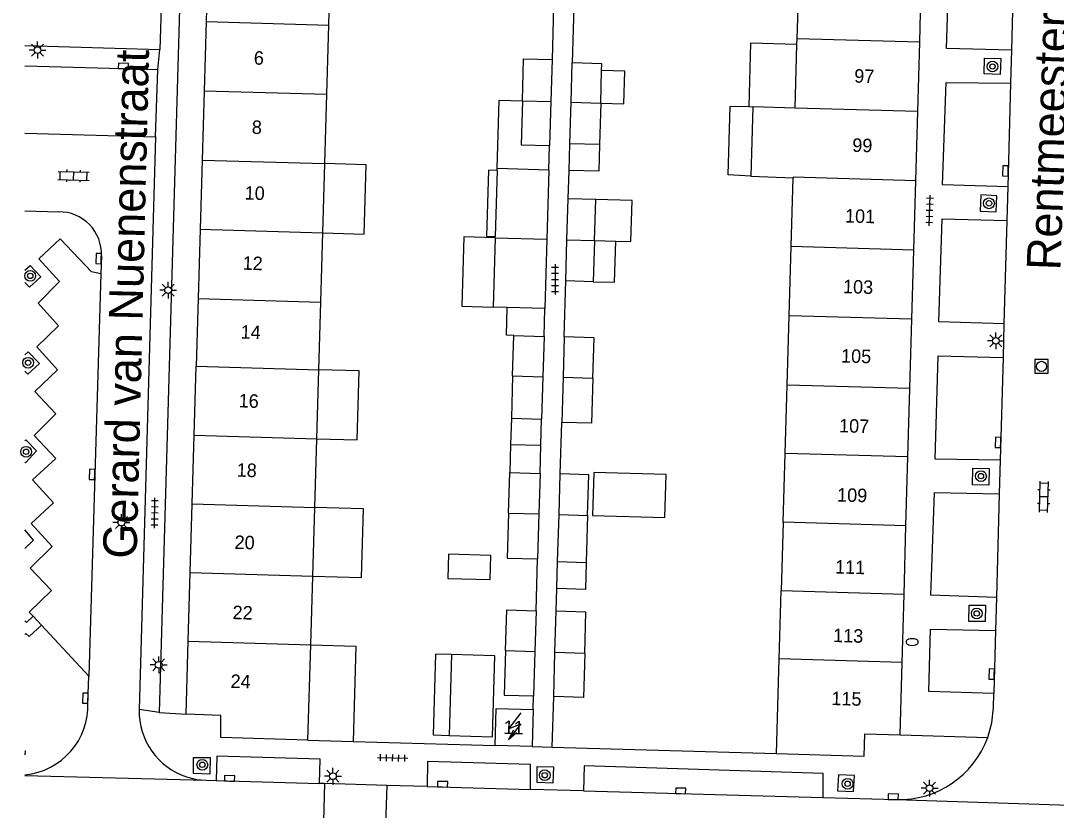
# Model space of a CAD drawing. Extents: x 132998 to 136004, y 396998 to 398512.
# Drawn here: x 132999.7 to 133076.5, y 397875.6 to 397934.1 of the extents above; entities that cross this region are included whole.
import ezdxf

# ---------------------------------------------------------------- set-up
doc = ezdxf.new("R2010")
doc.units = 0
for name, color, linetype in [('gg-afsc-erfafscheiding', 7, 'Continuous'), ('gg-afsc-hekwerk', 7, 'Continuous'), ('gg-anno-huisnummerreeks BGT', 7, 'Continuous'), ('gg-anno-openbare ruimte label', 7, 'Continuous'), ('gg-bbg-gedigitaliseerde bebouwing', 7, 'Continuous'), ('gg-bbg-gedigitaliseerde bijgebouw', 7, 'Continuous'), ('gg-bbg-hoofdgebouw', 7, 'Continuous'), ('gg-bbg-luifel en loopbrug', 7, 'Continuous'), ('gg-bbg-tussenscheiding', 7, 'Continuous'), ('gg-knt-verharding', 7, 'Continuous'), ('gg-knt-verharding nz', 7, 'Continuous'), ('gt-grn-weggrens', 7, 'Continuous'), ('gt-symb-boom', 7, 'Continuous'), ('gt-symb-brandkraan', 7, 'Continuous'), ('gt-symb-klinker verharding', 7, 'Continuous'), ('gt-symb-kolk', 7, 'Continuous'), ('gt-symb-lichtmast', 7, 'Continuous'), ('gt-symb-rioolschacht', 7, 'Continuous'), ('gt-symb-tegel verharding', 7, 'Continuous'), ('gt-symb-trafo symbool', 7, 'Continuous')]:
    doc.layers.add(name, color=color, linetype=linetype)

# ---------------------------------------------------------------- blocks, each defined once
blk = doc.blocks.new('gt0-LMAST')
at = {"layer": 'gt-symb-lichtmast'}
for p, q in [((-0.182, 0.173), (-0.447, 0.438)), ((-0.005, 0.246), (-0.005, 0.621)), ((0.172, 0.173), (0.437, 0.438)), ((-0.255, -0.004), (-0.63, -0.004)), ((-0.182, -0.181), (-0.447, -0.446)), ((-0.005, -0.254), (-0.005, -0.629)), ((0.437, -0.446), (0.172, -0.181)), ((0.245, -0.004), (0.62, -0.004))]:
    blk.add_line(p, q, dxfattribs=at)
blk.add_circle((-0.005, -0.004), 0.25, dxfattribs=at)
blk = doc.blocks.new('gt0-TEG1')
at = {"layer": 'gt-symb-tegel verharding'}
for p, q in [((-1.125, 0), (1.125, 0)), ((-0.9, -0.25), (-0.9, 0.25)), ((-0.45, -0.25), (-0.45, 0.25)), ((0, -0.25), (0, 0.25)), ((0.45, -0.25), (0.45, 0.25)), ((0.9, -0.25), (0.9, 0.25))]:
    blk.add_line(p, q, dxfattribs=at)
blk = doc.blocks.new('gt0-BOOM')
at = {"layer": 'gt-symb-boom'}
for radius in [0.4, 0.2]:
    blk.add_circle((0, 0), radius, dxfattribs=at)
blk = doc.blocks.new('gt0-KOLK')
at = {"layer": 'gt-symb-kolk'}
blk.add_lwpolyline([(0, 0), (0.375, 0), (0.375, 0.4), (-0.375, 0.4), (-0.375, 0), (0, 0)], dxfattribs=at)
blk = doc.blocks.new('gt0-KL1')
at = {"layer": 'gt-symb-klinker verharding'}
for p, q in [((-1.15, 0.3), (1.15, 0.3)), ((-1, -0.3), (-1, 0.3)), ((-0.5, 0.3), (-0.5, 0.45)), ((0, -0.3), (0, 0.3)), ((0.5, 0.3), (0.5, 0.45)), ((1, -0.3), (1, 0.3)), ((-1.15, -0.3), (1.15, -0.3)), ((-0.5, -0.45), (-0.5, -0.3)), ((0.5, -0.45), (0.5, -0.3))]:
    blk.add_line(p, q, dxfattribs=at)
blk = doc.blocks.new('gt0-RS')
at = {"layer": 'gt-symb-rioolschacht'}
blk.add_lwpolyline([(-0.5, -0.5), (0.5, -0.5), (0.5, 0.5), (-0.5, 0.5)], close=True, dxfattribs=at)
blk.add_circle((0, 0), 0.375, dxfattribs=at)
blk = doc.blocks.new('gt0-HSP')
at = {"layer": 'gt-symb-trafo symbool'}
for points in [[(0.771, 0.746), (-0.529, -0.004), (0.471, -0.004), (-0.829, -0.754)], [(-0.217, -0.24), (-0.829, -0.754), (-0.077, -0.48)]]:
    blk.add_lwpolyline(points, dxfattribs=at)
blk = doc.blocks.new('gt0-BR')
at = {"layer": 'gt-symb-brandkraan'}
for centre, radius, start, end in [((-0.244, 0), 0.206, 107.56694, 252.43307), ((0.599, -2.664), 3, 106.89205, 107.56694), ((0, -0.691), 0.938, 73.10799, 106.89205), ((-0.599, -2.664), 3, 72.43309, 73.10799), ((0.244, 0), 0.206, 287.56695, 72.43309), ((0.599, 2.664), 3, 252.43307, 253.10797), ((0, 0.691), 0.938, 253.10797, 286.89206), ((-0.599, 2.664), 3, 286.89206, 287.56695)]:
    blk.add_arc(centre, radius, start, end, dxfattribs=at)

msp = doc.modelspace()

# ---------------------------------------------------------------- linework, layer by layer
at = {"layer": 'gg-afsc-erfafscheiding'}
for p, q in [((133039.172, 397935.17), (133039.073, 397931.228)), ((133040.678, 397935.138), (133040.564, 397930.978)), ((133040.271, 397920.91), (133040.332, 397923.007)), ((133039.973, 397910.666), (133040.093, 397914.825)), ((133039.678, 397900.513), (133039.789, 397904.34)), ((133037.892, 397890.38), (133038.003, 397894.218)), ((133039.38, 397890.337), (133039.429, 397892.021)), ((133037.68, 397883.06), (133037.707, 397884.062)), ((133039.089, 397880.267), (133039.198, 397884.019)), ((133024.337, 397880.686), (133034.85, 397880.39)), ((133039.089, 397880.267), (133055.71, 397879.79))]:
    msp.add_line(p, q, dxfattribs=at)
at = {"layer": 'gg-afsc-hekwerk'}
for p, q in [((133010.364, 397944.105), (133010.001, 397931.97)), ((133000, 397932.271), (133010.001, 397931.97)), ((133037.59, 397880.31), (133039.089, 397880.267))]:
    msp.add_line(p, q, dxfattribs=at)
at = {"layer": 'gg-bbg-gedigitaliseerde bebouwing'}
for p, q in [((133022.521, 397933.786), (133022.671, 397938.921)), ((133057.242, 397932.77), (133057.391, 397937.903)), ((133022.372, 397928.651), (133022.521, 397933.786)), ((133057.094, 397927.636), (133057.23, 397932.352)), ((133057.23, 397932.352), (133057.242, 397932.77)), ((133022.223, 397923.516), (133022.372, 397928.651)), ((133053.968, 397927.727), (133053.817, 397922.594)), ((133057.094, 397927.636), (133053.968, 397927.727)), ((133022.073, 397918.381), (133022.223, 397923.516)), ((133053.817, 397922.594), (133056.943, 397922.449)), ((133056.797, 397917.368), (133056.943, 397922.449)), ((133021.924, 397913.247), (133022.073, 397918.381)), ((133056.648, 397912.234), (133056.797, 397917.368)), ((133021.778, 397908.233), (133021.924, 397913.247)), ((133056.5, 397907.1), (133056.648, 397912.234)), ((133021.629, 397903.125), (133021.778, 397908.233)), ((133056.353, 397902.036), (133056.5, 397907.1)), ((133021.482, 397898.037), (133021.629, 397903.125)), ((133056.206, 397896.938), (133056.353, 397902.036)), ((133021.334, 397892.939), (133021.482, 397898.037)), ((133056.206, 397896.938), (133056.058, 397891.84)), ((133021.185, 397887.851), (133021.334, 397892.939)), ((133055.913, 397886.806), (133056.058, 397891.84)), ((133020.98, 397880.78), (133021.185, 397887.851)), ((133055.71, 397879.79), (133055.913, 397886.806))]:
    msp.add_line(p, q, dxfattribs=at)
at = {"layer": 'gg-bbg-gedigitaliseerde bijgebouw'}
for p, q in [((133039.073, 397931.228), (133038.983, 397928.112)), ((133040.479, 397928.069), (133040.564, 397930.978)), ((133042.68, 397928.004), (133042.751, 397930.424)), ((133038.983, 397928.112), (133038.888, 397924.847)), ((133040.39, 397924.987), (133040.479, 397928.069)), ((133042.68, 397928.004), (133042.59, 397924.923)), ((133042.59, 397924.923), (133040.39, 397924.987)), ((133035.011, 397922.998), (133035.015, 397923.144)), ((133038.836, 397923.039), (133035.015, 397923.144)), ((133038.836, 397923.039), (133038.687, 397917.914)), ((133035.011, 397922.998), (133034.867, 397918.106)), ((133040.182, 397917.87), (133040.271, 397920.91)), ((133042.31, 397920.85), (133040.271, 397920.91)), ((133042.221, 397917.811), (133042.31, 397920.85)), ((133034.864, 397918.026), (133034.713, 397912.877)), ((133034.864, 397918.026), (133034.867, 397918.106)), ((133038.687, 397917.914), (133038.538, 397912.766)), ((133040.093, 397914.825), (133040.182, 397917.87)), ((133042.221, 397917.811), (133042.132, 397914.765)), ((133042.132, 397914.765), (133040.093, 397914.825)), ((133035.748, 397912.847), (133034.713, 397912.877)), ((133038.538, 397912.766), (133035.748, 397912.847)), ((133036.148, 397907.787), (133036.235, 397910.776)), ((133036.235, 397910.776), (133038.48, 397910.71)), ((133038.48, 397910.71), (133038.392, 397907.721)), ((133039.973, 397910.666), (133039.886, 397907.678)), ((133036.148, 397907.787), (133036.056, 397904.644)), ((133038.392, 397907.721), (133038.3, 397904.579)), ((133039.886, 397907.678), (133039.789, 397904.34)), ((133036.056, 397904.644), (133038.3, 397904.579)), ((133035.85, 397897.617), (133035.938, 397900.622)), ((133035.938, 397900.622), (133038.186, 397900.556)), ((133038.186, 397900.556), (133038.099, 397897.551)), ((133039.59, 397897.507), (133039.678, 397900.513)), ((133038.099, 397897.551), (133038.003, 397894.218)), ((133039.488, 397894.023), (133039.59, 397897.507)), ((133041.707, 397897.445), (133041.604, 397893.961)), ((133039.488, 397894.023), (133041.604, 397893.961)), ((133037.892, 397890.38), (133037.803, 397887.365)), ((133039.292, 397887.277), (133039.38, 397890.337)), ((133031.61, 397887.132), (133031.441, 397881.135)), ((133037.803, 397887.365), (133037.707, 397884.062)), ((133039.198, 397884.019), (133039.292, 397887.277))]:
    msp.add_line(p, q, dxfattribs=at)
for points in [[(133036.879, 397928.174), (133036.97, 397931.29), (133039.073, 397931.228)], [(133042.751, 397930.424), (133042.765, 397930.913), (133040.564, 397930.978)], [(133036.879, 397928.174), (133036.783, 397924.909), (133038.888, 397924.847)], [(133042.103, 397907.613), (133042.19, 397910.601), (133039.973, 397910.666)], [(133042.103, 397907.613), (133042.005, 397904.275), (133039.789, 397904.34)], [(133041.707, 397897.445), (133041.795, 397900.451), (133039.678, 397900.513)], [(133047.427, 397897.277), (133047.521, 397900.473), (133042.176, 397900.629), (133042.082, 397897.434), (133047.427, 397897.277)], [(133035.85, 397897.617), (133035.753, 397894.284), (133038.003, 397894.218)], [(133034.475, 397892.68), (133034.527, 397894.471), (133031.405, 397894.562), (133031.354, 397892.771), (133034.475, 397892.68)], [(133035.628, 397887.428), (133035.716, 397890.444), (133037.892, 397890.38)], [(133041.499, 397887.214), (133041.588, 397890.273), (133039.38, 397890.337)], [(133031.441, 397881.135), (133034.67, 397881.044), (133034.839, 397887.041), (133031.61, 397887.132)], [(133035.628, 397887.428), (133035.532, 397884.126), (133037.707, 397884.062)], [(133041.499, 397887.214), (133041.404, 397883.955), (133039.198, 397884.019)]]:
    msp.add_lwpolyline(points, dxfattribs=at)
at = {"layer": 'gg-bbg-hoofdgebouw'}
for p, q in [((133013.582, 397939.185), (133013.433, 397934.05)), ((133066.328, 397932.512), (133066.474, 397937.646)), ((133013.433, 397934.05), (133013.285, 397928.915)), ((133066.183, 397927.378), (133066.328, 397932.512)), ((133013.285, 397928.915), (133013.137, 397923.78)), ((133066.037, 397922.244), (133066.183, 397927.378)), ((133013.137, 397923.78), (133012.988, 397918.645)), ((133065.891, 397917.11), (133066.037, 397922.244)), ((133012.988, 397918.645), (133012.84, 397913.51)), ((133065.745, 397911.976), (133065.891, 397917.11)), ((133012.84, 397913.51), (133012.695, 397908.496)), ((133065.6, 397906.842), (133065.745, 397911.976)), ((133012.547, 397903.388), (133012.695, 397908.496)), ((133065.456, 397901.778), (133065.6, 397906.842)), ((133012.401, 397898.3), (133012.547, 397903.388)), ((133065.311, 397896.68), (133065.456, 397901.778)), ((133012.253, 397893.202), (133012.401, 397898.3)), ((133065.166, 397891.582), (133065.311, 397896.68)), ((133012.106, 397888.114), (133012.253, 397893.202)), ((133065.024, 397886.548), (133065.166, 397891.582)), ((133011.95, 397882.71), (133012.106, 397888.114)), ((133064.871, 397881.18), (133065.024, 397886.548)), ((133037.68, 397883.06), (133037.59, 397880.31)), ((133037.59, 397880.31), (133034.85, 397880.39))]:
    msp.add_line(p, q, dxfattribs=at)
for points in [[(133034.85, 397880.39), (133034.93, 397883.14), (133037.68, 397883.06)], [(133020.98, 397880.78), (133014.51, 397880.99), (133014.52, 397882.61), (133011.95, 397882.71)], [(133055.71, 397879.79), (133062.21, 397879.61), (133062.26, 397881.26), (133064.871, 397881.18)]]:
    msp.add_lwpolyline(points, dxfattribs=at)
at = {"layer": 'gg-bbg-luifel en loopbrug'}
for p, q in [((133053.651, 397927.736), (133053.968, 397927.727)), ((133038.836, 397923.039), (133038.888, 397924.847)), ((133040.332, 397923.007), (133040.39, 397924.987)), ((133042.221, 397917.811), (133043.8, 397917.765)), ((133038.48, 397910.71), (133038.538, 397912.766)), ((133036.056, 397904.644), (133035.999, 397902.708)), ((133038.245, 397902.641), (133038.3, 397904.579)), ((133035.999, 397902.708), (133035.938, 397900.622)), ((133035.999, 397902.708), (133038.245, 397902.641)), ((133038.186, 397900.556), (133038.245, 397902.641)), ((133039.429, 397892.021), (133039.488, 397894.023)), ((133020.98, 397880.78), (133024.337, 397880.686))]:
    msp.add_line(p, q, dxfattribs=at)
for points in [[(133057.23, 397932.352), (133053.787, 397932.45), (133053.651, 397927.736)], [(133042.68, 397928.004), (133044.391, 397927.953), (133044.462, 397930.374), (133042.751, 397930.424)], [(133035.015, 397923.144), (133035.164, 397928.224), (133036.879, 397928.174)], [(133053.817, 397922.594), (133052.126, 397922.672), (133052.276, 397927.776), (133053.651, 397927.736)], [(133042.59, 397924.923), (133042.532, 397922.945), (133040.332, 397923.007)], [(133022.073, 397918.381), (133025.138, 397918.292), (133025.288, 397923.427), (133022.223, 397923.516)], [(133035.011, 397922.998), (133034.36, 397923.017), (133034.216, 397918.125), (133034.867, 397918.106)], [(133043.8, 397917.765), (133044.92, 397917.733), (133045.009, 397920.771), (133042.31, 397920.85)], [(133034.864, 397918.026), (133032.543, 397918.094), (133032.392, 397912.944), (133034.713, 397912.877)], [(133042.132, 397914.765), (133043.711, 397914.719), (133043.8, 397917.765)], [(133036.235, 397910.776), (133035.69, 397910.792), (133035.748, 397912.847)], [(133021.629, 397903.125), (133024.624, 397903.038), (133024.773, 397908.146), (133021.778, 397908.233)], [(133021.334, 397892.939), (133024.955, 397892.834), (133025.103, 397897.932), (133021.482, 397898.037)], [(133041.604, 397893.961), (133041.545, 397891.959), (133039.429, 397892.021)], [(133021.185, 397887.851), (133024.541, 397887.754), (133024.337, 397880.686)], [(133031.61, 397887.132), (133030.443, 397887.166), (133030.267, 397881.17), (133031.441, 397881.135)]]:
    msp.add_lwpolyline(points, dxfattribs=at)
at = {"layer": 'gg-bbg-tussenscheiding'}
for p, q in [((133013.433, 397934.05), (133022.521, 397933.786)), ((133066.328, 397932.512), (133057.242, 397932.77)), ((133013.285, 397928.915), (133022.372, 397928.651)), ((133036.879, 397928.174), (133038.983, 397928.112)), ((133040.479, 397928.069), (133042.68, 397928.004)), ((133066.183, 397927.378), (133057.094, 397927.636)), ((133013.137, 397923.78), (133022.223, 397923.516)), ((133012.988, 397918.645), (133022.073, 397918.381)), ((133034.864, 397918.026), (133038.687, 397917.914)), ((133040.182, 397917.87), (133042.221, 397917.811)), ((133065.891, 397917.11), (133056.797, 397917.368)), ((133012.84, 397913.51), (133021.924, 397913.247)), ((133065.745, 397911.976), (133056.648, 397912.234)), ((133012.695, 397908.496), (133021.778, 397908.233)), ((133036.148, 397907.787), (133038.392, 397907.721)), ((133039.886, 397907.678), (133042.103, 397907.613)), ((133065.6, 397906.842), (133056.5, 397907.1)), ((133012.547, 397903.388), (133021.629, 397903.125)), ((133065.456, 397901.778), (133056.353, 397902.036)), ((133012.401, 397898.3), (133021.482, 397898.037)), ((133035.85, 397897.617), (133038.099, 397897.551)), ((133039.59, 397897.507), (133041.707, 397897.445)), ((133065.311, 397896.68), (133056.206, 397896.938)), ((133012.253, 397893.202), (133021.334, 397892.939)), ((133065.166, 397891.582), (133056.058, 397891.84)), ((133012.106, 397888.114), (133021.185, 397887.851)), ((133035.628, 397887.428), (133037.803, 397887.365)), ((133041.499, 397887.214), (133039.292, 397887.277)), ((133065.024, 397886.548), (133055.913, 397886.806))]:
    msp.add_line(p, q, dxfattribs=at)
msp.add_lwpolyline([(133066.037, 397922.244), (133056.945, 397922.502), (133056.943, 397922.449)], dxfattribs=at)
at = {"layer": 'gg-knt-verharding'}
for p, q in [((133011.72, 397944.29), (133009.94, 397882.84)), ((133073.135, 397931.932), (133073.067, 397929.467)), ((133000, 397930.767), (133009.855, 397930.48)), ((133009.69, 397925.49), (133009.855, 397930.48)), ((133009.69, 397925.49), (133008.468, 397883.046)), ((133072.856, 397921.798), (133072.787, 397919.289)), ((133000, 397920.013), (133002.511, 397919.94)), ((133005.67, 397916.69), (133005.628, 397915.343)), ((133072.576, 397911.644), (133072.507, 397909.147)), ((133072.297, 397901.529), (133072.229, 397899.048)), ((133072.017, 397891.367), (133071.948, 397888.903)), ((133001.217, 397889.308), (133000.601, 397889.97)), ((133004.729, 397885.535), (133001.217, 397889.308)), ((133004.67, 397883.577), (133004.729, 397885.535)), ((133009.94, 397882.84), (133011.95, 397882.71)), ((133013.431, 397877.808), (133014.188, 397877.785)), ((133022.206, 397877.562), (133021.846, 397877.572)), ((133022.206, 397877.562), (133022.038, 397871.814)), ((133026.834, 397877.433), (133022.206, 397877.562)), ((133026.834, 397877.433), (133026.636, 397871.679)), ((133029.818, 397877.35), (133026.834, 397877.433)), ((133041.408, 397877.028), (133037.479, 397877.137)), ((133059.159, 397876.532), (133064.591, 397876.383))]:
    msp.add_line(p, q, dxfattribs=at)
for points in [[(133073.135, 397931.932), (133068.309, 397932.054), (133068.542, 397939.066), (133073.33, 397938.991)], [(133071.098, 397930.156), (133071.13, 397931.339), (133072.33, 397931.306), (133072.298, 397930.123), (133071.098, 397930.156)], [(133072.856, 397921.798), (133068.028, 397921.944), (133068.278, 397929.523), (133073.067, 397929.467)], [(133072.003, 397919.942), (133072.033, 397921.133), (133070.866, 397921.189), (133070.806, 397919.988), (133072.003, 397919.942)], [(133072.576, 397911.644), (133067.747, 397911.798), (133067.993, 397919.412), (133072.787, 397919.289)], [(133005.628, 397915.343), (133004.926, 397915.505), (133002.617, 397917.938), (133001.036, 397916.467), (133002.563, 397914.768), (133000.977, 397913.18), (133002.499, 397911.481), (133000.893, 397909.927), (133002.406, 397908.237), (133000.74, 397906.633), (133002.301, 397904.974), (133000.676, 397903.368), (133002.281, 397901.654), (133000.56, 397900.086), (133002.123, 397898.386), (133000.471, 397896.838), (133002.024, 397895.126), (133000.38, 397893.529), (133001.974, 397891.887), (133000.304, 397890.275), (133000.601, 397889.97)], [(133000, 397915.606), (133000.385, 397915.964), (133001.168, 397915.122), (133000.338, 397914.349), (133000, 397914.712)], [(133000, 397909.343), (133000.238, 397909.564), (133001.068, 397908.7), (133000.209, 397907.902), (133000, 397908.12)], [(133072.297, 397901.529), (133067.465, 397901.617), (133067.708, 397909.262), (133072.507, 397909.147)], [(133000, 397902.978), (133000.062, 397903.036), (133000.848, 397902.236), (133000.039, 397901.337), (133000, 397901.378)], [(133070.252, 397899.718), (133070.278, 397900.933), (133071.478, 397900.907), (133071.452, 397899.692), (133070.252, 397899.718)], [(133072.017, 397891.367), (133067.152, 397891.536), (133067.418, 397899.144), (133072.229, 397899.048)], [(133000, 397894.994), (133000.643, 397895.616), (133000, 397896.369)], [(133069.968, 397889.588), (133069.987, 397890.798), (133071.197, 397890.779), (133071.178, 397889.569), (133069.968, 397889.588)], [(133000, 397889.627), (133000.116, 397889.499), (133000.601, 397889.97)], [(133000, 397888.627), (133000.06, 397888.685), (133000.307, 397888.458), (133001.217, 397889.308)], [(133071.821, 397884.251), (133066.993, 397884.398), (133067.12, 397889.023), (133071.948, 397888.903)], [(133071.369, 397880.985), (133071.67, 397882.072), (133071.792, 397883.194), (133071.821, 397884.251)], [(133000, 397880.002), (133000.027, 397880), (133000, 397879.696)], [(133013.715, 397878.272), (133012.504, 397878.309), (133012.491, 397879.507), (133013.722, 397879.51), (133013.715, 397878.272)], [(133021.846, 397877.572), (133021.885, 397879.379), (133014.229, 397879.595), (133014.188, 397877.785)], [(133037.479, 397877.137), (133037.471, 397878.98), (133029.848, 397879.203), (133029.818, 397877.35)], [(133039.131, 397877.61), (133037.964, 397877.643), (133037.968, 397878.833), (133039.18, 397878.82), (133039.131, 397877.61)], [(133059.159, 397876.532), (133059.181, 397878.307), (133041.459, 397878.871), (133041.408, 397877.028)], [(133011.984, 397878.062), (133012.706, 397877.881), (133013.431, 397877.808)], [(133061.502, 397878.168), (133060.296, 397878.213), (133060.231, 397877.028), (133061.427, 397876.983), (133061.502, 397878.168)]]:
    msp.add_lwpolyline(points, dxfattribs=at)
for centre, radius, start, end in [((133002.551, 397916.819), 3.121, 357.63366, 90.73938), ((132999.477, 397883.378), 5.197, 275.78039, 2.19615), ((133013.589, 397882.926), 5.122, 178.66058, 251.74211), ((133064.788, 397883.386), 7.005, 268.39081, 339.95917)]:
    msp.add_arc(centre, radius, start, end, dxfattribs=at)
at = {"layer": 'gg-knt-verharding nz'}
for p, q in [((133073.33, 397938.991), (133073.135, 397931.932)), ((133073.067, 397929.467), (133072.856, 397921.798)), ((133000, 397925.769), (133009.69, 397925.49)), ((133072.787, 397919.289), (133072.576, 397911.644)), ((133005.628, 397915.343), (133004.729, 397885.535)), ((133072.507, 397909.147), (133072.297, 397901.529)), ((133072.229, 397899.048), (133072.017, 397891.367)), ((133071.948, 397888.903), (133071.821, 397884.251)), ((133014.188, 397877.785), (133021.846, 397877.572)), ((133029.818, 397877.35), (133037.479, 397877.137)), ((133041.408, 397877.028), (133059.159, 397876.532))]:
    msp.add_line(p, q, dxfattribs=at)
at = {"layer": 'gt-grn-weggrens'}
for p, q in [((133009.855, 397930.48), (133010.001, 397931.97)), ((133009.94, 397882.84), (133008.468, 397883.046)), ((133064.871, 397881.18), (133071.369, 397880.985)), ((133000, 397878.173), (133013.431, 397877.808)), ((133064.591, 397876.383), (133084.474, 397875.749))]:
    msp.add_line(p, q, dxfattribs=at)

# ---------------------------------------------------------------- block references
at = {"layer": 'gt-symb-boom'}
for p in [(133071.723, 397930.712), (133071.462, 397920.57), (133000.392, 397915.193), (133000.234, 397908.756), (133000.087, 397902.157), (133070.867, 397900.354), (133070.557, 397890.175), (133013.15, 397878.958), (133038.533, 397878.186), (133060.983, 397877.55)]:
    msp.add_blockref('gt0-BOOM', p, dxfattribs=at)
at = {"layer": 'gt-symb-brandkraan'}
msp.add_blockref('gt0-BR', (133065.768, 397888.06), dxfattribs=at)
at = {"layer": 'gt-symb-klinker verharding'}
for p, rotation in [((133003.609, 397922.603), -1.6611120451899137), ((133075.53, 397898.817), 88.33888795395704)]:
    msp.add_blockref('gt0-KL1', p, dxfattribs=dict(at, rotation=rotation))
at = {"layer": 'gt-symb-kolk'}
for p, rotation in [((133007.291, 397930.555), -1.6706868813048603), ((133072.886, 397922.968), 88.39613722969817), ((133005.663, 397916.47), 88.28164199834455), ((133072.332, 397902.848), 88.39613722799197), ((133005.18, 397900.477), 88.28164199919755), ((133071.859, 397885.681), 88.51064527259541), ((133004.679, 397883.89), 88.28164199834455), ((133015.167, 397877.758), -1.374834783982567), ((133030.957, 397877.319), -1.4893547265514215), ((133048.603, 397876.828), -1.6038627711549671), ((133064.359, 397876.389), -1.603862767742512)]:
    msp.add_blockref('gt0-KOLK', p, dxfattribs=dict(at, rotation=rotation))
at = {"layer": 'gt-symb-lichtmast', "rotation": 90}
for p in [(133000.924, 397931.933), (133071.97, 397910.383), (133009.912, 397886.373), (133022.829, 397878.115), (133067.055, 397877.235)]:
    msp.add_blockref('gt0-LMAST', p, dxfattribs=at)
at = {"layer": 'gt-symb-lichtmast'}
for p in [(133010.618, 397914.141), (133007.158, 397896.915)]:
    msp.add_blockref('gt0-LMAST', p, dxfattribs=at)
at = {"layer": 'gt-symb-rioolschacht'}
msp.add_blockref('gt0-RS', (133075.353, 397908.489), dxfattribs=at)
at = {"layer": 'gt-symb-tegel verharding'}
for p, rotation in [((133067.062, 397920.04), 88.16532707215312), ((133039.295, 397914.934), -90.00000000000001), ((133009.622, 397897.618), 89.02606556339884), ((133027.257, 397879.471), -1.6038627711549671)]:
    msp.add_blockref('gt0-TEG1', p, dxfattribs=dict(at, rotation=rotation))
at = {"layer": 'gt-symb-trafo symbool', "rotation": 21.769501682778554}
msp.add_blockref('gt0-HSP', (133036.333, 397881.834), dxfattribs=at)

# ---------------------------------------------------------------- texts
at = {"layer": 'gg-anno-huisnummerreeks BGT'}
for s, rotation, p in [('6', 358.3, (133016.955, 397930.857)), ('97', 358.4, (133061.464, 397929.521)), ('8', 358.3, (133016.807, 397925.722)), ('99', 358.4, (133061.319, 397924.393)), ('10', 358.3, (133016.277, 397920.855)), ('101', 358.4, (133060.782, 397919.154)), ('12', 358.3, (133016.126, 397915.653)), ('103', 358.4, (133060.633, 397913.914)), ('14', 358.3, (133015.979, 397910.55)), ('105', 358.4, (133060.487, 397908.778)), ('16', 358.3, (133015.831, 397905.452)), ('107', 358.4, (133060.341, 397903.605)), ('18', 358.3, (133015.683, 397900.317)), ('109', 358.4, (133060.195, 397898.475)), ('20', 358.3, (133015.529, 397894.962)), ('111', 358.4, (133060.043, 397893.142)), ('22', 358.3, (133015.378, 397889.759)), ('113', 358.4, (133059.899, 397888.06)), ('24', 358.3, (133015.231, 397884.662)), ('115', 358.4, (133059.767, 397883.39)), ('11', 358.3, (133035.468, 397881.248))]:
    msp.add_text(s, height=1, rotation=rotation, dxfattribs=at).set_placement(p)
at = {"layer": 'gg-anno-openbare ruimte label'}
for s, rotation, p in [('Rentmeesterlaan', 87.9, (133076.751, 397915.581)), ('Gerard van Nuenenstraat', 88.6, (133008.279, 397894.211))]:
    msp.add_text(s, height=2.5, rotation=rotation, dxfattribs=at).set_placement(p)

doc.saveas('drawing.dxf')
